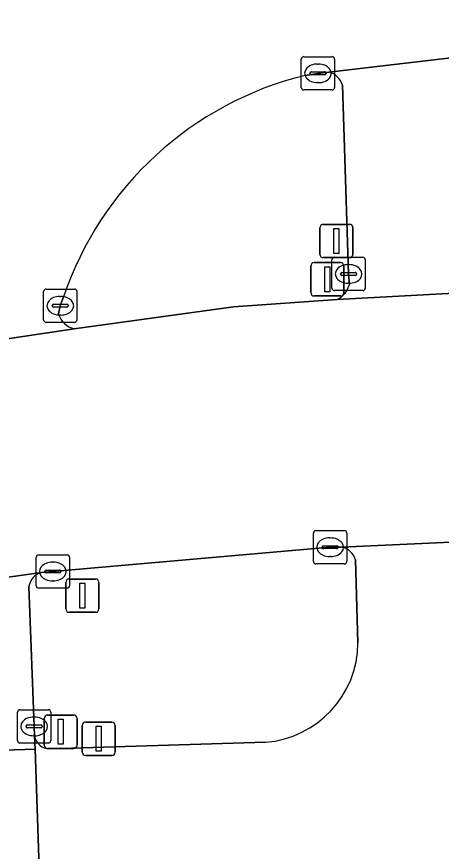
# Model space of a CAD drawing. Extents: x 161084 to 161928, y 385354 to 386522.
# Drawn here: x 161355.51 to 161368.26, y 386468.13 to 386493.19 of the extents above; entities that cross this region are included whole.
import ezdxf

# ---------------------------------------------------------------- set-up
doc = ezdxf.new("R2010")
doc.units = 0
for name, color, linetype in [('IMGEO_Drukknoppaal', 7, 'Continuous'), ('IMGEO_Fietspad_gesloten', 7, 'Continuous'), ('IMGEO_Kolk', 7, 'Continuous'), ('IMGEO_OVBaan_gesloten', 7, 'Continuous'), ('IMGEO_Rijbaan_lokaal_gesloten', 7, 'Continuous'), ('IMGEO_Rijbaan_regionaal_gesloten', 7, 'Continuous'), ('IMGEO_Verkeersbordpaal', 7, 'Continuous'), ('IMGEO_Verkeerseiland_groen', 7, 'Continuous'), ('IMGEO_Verkeersregelinstallatiepaal', 7, 'Continuous')]:
    doc.layers.add(name, color=color, linetype=linetype)

msp = doc.modelspace()

# ---------------------------------------------------------------- linework, layer by layer
at = {"layer": 'IMGEO_Drukknoppaal'}
for p, q in [((161364.618, 386486.053), (161364.618, 386486.853)), ((161364.618, 386486.853), (161364.618, 386486.053)), ((161364.718, 386486.953), (161365.508, 386486.953)), ((161365.508, 386486.953), (161364.718, 386486.953)), ((161365.608, 386486.853), (161365.608, 386486.053)), ((161365.608, 386486.053), (161365.608, 386486.853)), ((161365.508, 386485.953), (161364.718, 386485.953)), ((161364.718, 386485.953), (161365.508, 386485.953)), ((161357.578, 386472.01), (161358.368, 386472.01)), ((161358.368, 386472.01), (161357.578, 386472.01)), ((161357.478, 386471.11), (161357.478, 386471.91)), ((161357.478, 386471.91), (161357.478, 386471.11)), ((161358.468, 386471.91), (161358.468, 386471.11)), ((161358.468, 386471.11), (161358.468, 386471.91)), ((161358.368, 386471.01), (161357.578, 386471.01)), ((161357.578, 386471.01), (161358.368, 386471.01))]:
    msp.add_line(p, q, dxfattribs=at)
for points in [[(161365.038, 386486.828), (161365.188, 386486.828), (161365.188, 386486.078), (161365.038, 386486.078), (161365.038, 386486.828)], [(161357.898, 386471.885), (161358.048, 386471.885), (161358.048, 386471.135), (161357.898, 386471.135), (161357.898, 386471.885)]]:
    msp.add_lwpolyline(points, dxfattribs=at)
for centre, start, end in [((161364.718, 386486.853), 90, 180), ((161364.718, 386486.853), 90, 180), ((161365.508, 386486.853), 0, 90), ((161365.508, 386486.853), 360, 90), ((161364.718, 386486.053), 180, 270), ((161364.718, 386486.053), 180, 270), ((161365.508, 386486.053), 270, 0), ((161365.508, 386486.053), 270, 0), ((161357.578, 386471.91), 90, 180), ((161357.578, 386471.91), 90, 180), ((161358.368, 386471.91), 0, 90), ((161358.368, 386471.91), 360, 90), ((161357.578, 386471.11), 180, 270), ((161357.578, 386471.11), 180, 270), ((161358.368, 386471.11), 270, 0), ((161358.368, 386471.11), 270, 0)]:
    msp.add_arc(centre, 0.1, start, end, dxfattribs=at)
at = {"layer": 'IMGEO_Fietspad_gesloten'}
for points in [[(161368.812, 386491.984), (161364.881, 386491.526)], [(161365.135, 386484.701), (161369.02, 386484.91), (161368.812, 386491.984)], [(161365.295, 386491.131), (161365.478, 386485.464), (161365.501, 386485.145)], [(161373.83, 386470.922), (161374.309, 386472.911), (161373.205, 386472.922), (161369.381, 386472.76), (161369.209, 386477.447), (161365.263, 386477.267)], [(161365.684, 386476.883), (161365.759, 386474.395)], [(161356.051, 386471.596), (161356.064, 386471.197), (161356.184, 386467.639), (161362.286, 386467.84), (161362.359, 386464.319), (161361.209, 386459.984), (161364.221, 386459.346), (161364.69, 386461.057), (161365.763, 386464.494)], [(161362.982, 386471.407), (161356.503, 386471.21)], [(161356.064, 386471.197), (161349.771, 386471.004), (161348.366, 386470.951), (161340.709, 386470.708), (161337.397, 386470.554), (161333.061, 386470.431), (161328.488, 386470.039), (161324.656, 386469.71), (161323.568, 386469.636), (161318.227, 386469.57), (161259.107, 386467.409), (161209.299, 386465.541), (161190.3, 386464.782), (161176.804, 386464.387), (161152.508, 386463.647), (161134.063, 386462.983), (161123.802, 386461.992), (161118.237, 386461.225), (161117.118, 386461.128)], [(161133.048, 386459.715), (161134.497, 386459.803), (161152.195, 386460.489), (161294.6, 386465.615), (161295.411, 386465.645), (161322.752, 386466.655), (161341.262, 386467.223), (161348.14, 386467.407), (161350.229, 386467.481), (161356.184, 386467.639), (161356.064, 386471.197)]]:
    msp.add_lwpolyline(points, dxfattribs=at)
for centre, radius, start, end in [((161364.728, 386490.951), 0.595, 17.5853, 75.1055), ((161364.848, 386485.31), 0.674, 295.2131, 345.7878), ((161365.163, 386476.734), 0.542, 15.9195, 79.3437), ((161362.742, 386474.414), 3.017, 274.5585, 359.6337), ((161356.497, 386471.661), 0.451, 188.237, 270.7695)]:
    msp.add_arc(centre, radius, start, end, dxfattribs=at)
at = {"layer": 'IMGEO_Kolk'}
for p, q in [((161364.057, 386491.06), (161364.057, 386491.912)), ((161364.132, 386491.986), (161364.984, 386491.986)), ((161365.058, 386491.912), (161365.058, 386491.06)), ((161364.359, 386491.529), (161364.757, 386491.529)), ((161364.545, 386491.766), (161364.57, 386491.766)), ((161364.316, 386491.48), (161364.316, 386491.492)), ((161364.754, 386491.443), (161364.356, 386491.443)), ((161364.8, 386491.492), (161364.8, 386491.48)), ((161364.568, 386491.206), (161364.543, 386491.206)), ((161364.984, 386490.986), (161364.132, 386490.986)), ((161364.977, 386485.038), (161364.977, 386485.89)), ((161365.052, 386485.964), (161365.904, 386485.964)), ((161365.978, 386485.89), (161365.978, 386485.038)), ((161365.279, 386485.507), (161365.677, 386485.507)), ((161365.465, 386485.744), (161365.49, 386485.744)), ((161365.236, 386485.458), (161365.236, 386485.47)), ((161365.674, 386485.421), (161365.276, 386485.421)), ((161365.72, 386485.47), (161365.72, 386485.458)), ((161356.396, 386485.01), (161357.248, 386485.01)), ((161365.488, 386485.184), (161365.463, 386485.184)), ((161356.321, 386484.084), (161356.321, 386484.936)), ((161356.809, 386484.79), (161356.834, 386484.79)), ((161357.322, 386484.936), (161357.322, 386484.084)), ((161365.904, 386484.964), (161365.052, 386484.964)), ((161356.58, 386484.504), (161356.58, 386484.516)), ((161356.623, 386484.553), (161357.021, 386484.553)), ((161357.064, 386484.516), (161357.064, 386484.504)), ((161357.018, 386484.467), (161356.62, 386484.467)), ((161357.248, 386484.01), (161356.396, 386484.01)), ((161356.832, 386484.23), (161356.807, 386484.23)), ((161364.496, 386477.761), (161365.348, 386477.761)), ((161364.421, 386476.835), (161364.421, 386477.687)), ((161364.909, 386477.541), (161364.934, 386477.541)), ((161365.422, 386477.687), (161365.422, 386476.835)), ((161364.68, 386477.255), (161364.68, 386477.267)), ((161364.723, 386477.304), (161365.121, 386477.304)), ((161365.164, 386477.267), (161365.164, 386477.255)), ((161356.173, 386477.033), (161357.025, 386477.033)), ((161365.118, 386477.218), (161364.72, 386477.218)), ((161356.098, 386476.107), (161356.098, 386476.959)), ((161356.586, 386476.813), (161356.611, 386476.813)), ((161357.099, 386476.959), (161357.099, 386476.107)), ((161365.348, 386476.761), (161364.496, 386476.761)), ((161364.932, 386476.981), (161364.907, 386476.981)), ((161356.357, 386476.527), (161356.357, 386476.539)), ((161356.795, 386476.49), (161356.397, 386476.49)), ((161356.4, 386476.576), (161356.798, 386476.576)), ((161356.841, 386476.539), (161356.841, 386476.527)), ((161356.609, 386476.253), (161356.584, 386476.253)), ((161357.025, 386476.033), (161356.173, 386476.033)), ((161355.535, 386471.456), (161355.535, 386472.308)), ((161355.61, 386472.382), (161356.462, 386472.382)), ((161356.536, 386472.308), (161356.536, 386471.456)), ((161356.023, 386472.162), (161356.048, 386472.162)), ((161355.794, 386471.876), (161355.794, 386471.888)), ((161356.232, 386471.839), (161355.834, 386471.839)), ((161355.837, 386471.925), (161356.235, 386471.925)), ((161356.278, 386471.888), (161356.278, 386471.876)), ((161356.046, 386471.602), (161356.021, 386471.602)), ((161356.462, 386471.382), (161355.61, 386471.382))]:
    msp.add_line(p, q, dxfattribs=at)
for points in [[(161364.057, 386491.06), (161364.057, 386491.912)], [(161364.132, 386491.986), (161364.984, 386491.986)], [(161365.058, 386491.912), (161365.058, 386491.06)], [(161364.984, 386490.986), (161364.132, 386490.986)], [(161364.977, 386485.038), (161364.977, 386485.89)], [(161365.052, 386485.964), (161365.904, 386485.964)], [(161365.978, 386485.89), (161365.978, 386485.038)], [(161356.396, 386485.01), (161357.248, 386485.01)], [(161356.321, 386484.084), (161356.321, 386484.936)], [(161357.322, 386484.936), (161357.322, 386484.084)], [(161365.904, 386484.964), (161365.052, 386484.964)], [(161357.248, 386484.01), (161356.396, 386484.01)], [(161364.496, 386477.761), (161365.348, 386477.761)], [(161364.421, 386476.835), (161364.421, 386477.687)], [(161365.422, 386477.687), (161365.422, 386476.835)], [(161356.173, 386477.033), (161357.025, 386477.033)], [(161356.098, 386476.107), (161356.098, 386476.959)], [(161357.099, 386476.959), (161357.099, 386476.107)], [(161365.348, 386476.761), (161364.496, 386476.761)], [(161357.025, 386476.033), (161356.173, 386476.033)], [(161355.535, 386471.456), (161355.535, 386472.308)], [(161355.61, 386472.382), (161356.462, 386472.382)], [(161356.536, 386472.308), (161356.536, 386471.456)], [(161356.462, 386471.382), (161355.61, 386471.382)]]:
    msp.add_lwpolyline(points, dxfattribs=at)
for centre, radius, start, end in [((161364.134, 386491.91), 0.0765, 91.552, 178.448), ((161364.134, 386491.91), 0.0765, 91.552, 178.448), ((161364.982, 386491.91), 0.0765, 1.552, 88.448), ((161364.982, 386491.91), 0.0765, 1.552, 88.448), ((161364.356, 386491.489), 0.0403, 85.8775, 175.7526), ((161364.761, 386491.491), 0.0386, 1.7309, 96.639), ((161364.353, 386491.479), 0.0366, 178.938, 274.7102), ((161364.757, 386491.486), 0.043, 264.8664, 352.4533), ((161364.134, 386491.062), 0.0765, 181.552, 268.448), ((161364.134, 386491.062), 0.0765, 181.552, 268.448), ((161364.982, 386491.062), 0.0765, 271.552, 358.448), ((161364.982, 386491.062), 0.0765, 271.552, 358.448), ((161365.054, 386485.888), 0.0765, 91.552, 178.448), ((161365.054, 386485.888), 0.0765, 91.552, 178.448), ((161365.902, 386485.888), 0.0765, 1.552, 88.448), ((161365.902, 386485.888), 0.0765, 1.552, 88.448), ((161365.276, 386485.467), 0.0403, 85.8775, 175.7526), ((161365.681, 386485.469), 0.0386, 1.7309, 96.639), ((161365.273, 386485.457), 0.0366, 178.938, 274.7102), ((161365.677, 386485.464), 0.043, 264.8664, 352.4533), ((161356.398, 386484.934), 0.0765, 91.552, 178.448), ((161356.398, 386484.934), 0.0765, 91.552, 178.448), ((161357.246, 386484.934), 0.0765, 1.552, 88.448), ((161357.246, 386484.934), 0.0765, 1.552, 88.448), ((161365.054, 386485.04), 0.0765, 181.552, 268.448), ((161365.054, 386485.04), 0.0765, 181.552, 268.448), ((161365.902, 386485.04), 0.0765, 271.552, 358.448), ((161365.902, 386485.04), 0.0765, 271.552, 358.448), ((161356.62, 386484.513), 0.0403, 85.8775, 175.7526), ((161356.617, 386484.503), 0.0366, 178.938, 274.7102), ((161357.021, 386484.51), 0.043, 264.8664, 352.4533), ((161357.025, 386484.515), 0.0386, 1.7309, 96.639), ((161356.398, 386484.086), 0.0765, 181.552, 268.448), ((161356.398, 386484.086), 0.0765, 181.552, 268.448), ((161357.246, 386484.086), 0.0765, 271.552, 358.448), ((161357.246, 386484.086), 0.0765, 271.552, 358.448), ((161364.498, 386477.685), 0.0765, 91.552, 178.448), ((161364.498, 386477.685), 0.0765, 91.552, 178.448), ((161365.346, 386477.685), 0.0765, 1.552, 88.448), ((161365.346, 386477.685), 0.0765, 1.552, 88.448), ((161364.72, 386477.264), 0.0403, 85.8775, 175.7526), ((161364.717, 386477.254), 0.0366, 178.938, 274.7102), ((161365.121, 386477.261), 0.043, 264.8664, 352.4533), ((161365.125, 386477.266), 0.0386, 1.7309, 96.639), ((161356.175, 386476.957), 0.0765, 91.552, 178.448), ((161356.175, 386476.957), 0.0765, 91.552, 178.448), ((161357.023, 386476.957), 0.0765, 1.552, 88.448), ((161357.023, 386476.957), 0.0765, 1.552, 88.448), ((161364.498, 386476.837), 0.0765, 181.552, 268.448), ((161364.498, 386476.837), 0.0765, 181.552, 268.448), ((161365.346, 386476.837), 0.0765, 271.552, 358.448), ((161365.346, 386476.837), 0.0765, 271.552, 358.448), ((161356.397, 386476.536), 0.0403, 85.8775, 175.7526), ((161356.394, 386476.526), 0.0366, 178.938, 274.7102), ((161356.798, 386476.533), 0.043, 264.8664, 352.4533), ((161356.802, 386476.538), 0.0386, 1.7309, 96.639), ((161356.175, 386476.109), 0.0765, 181.552, 268.448), ((161356.175, 386476.109), 0.0765, 181.552, 268.448), ((161357.023, 386476.109), 0.0765, 271.552, 358.448), ((161357.023, 386476.109), 0.0765, 271.552, 358.448), ((161355.612, 386472.306), 0.0765, 91.552, 178.448), ((161355.612, 386472.306), 0.0765, 91.552, 178.448), ((161356.46, 386472.306), 0.0765, 1.552, 88.448), ((161356.46, 386472.306), 0.0765, 1.552, 88.448), ((161355.834, 386471.885), 0.0403, 85.8775, 175.7526), ((161355.831, 386471.875), 0.0366, 178.938, 274.7102), ((161356.235, 386471.882), 0.043, 264.8664, 352.4533), ((161356.239, 386471.887), 0.0386, 1.7309, 96.639), ((161355.612, 386471.458), 0.0765, 181.552, 268.448), ((161355.612, 386471.458), 0.0765, 181.552, 268.448), ((161356.46, 386471.458), 0.0765, 271.552, 358.448), ((161356.46, 386471.458), 0.0765, 271.552, 358.448)]:
    msp.add_arc(centre, radius, start, end, dxfattribs=at)
for centre, major_axis, ratio, start_param, end_param in [((161364.544, 386491.486), (-0.387, 0.002), 0.722429, 4.712389, 7.853982), ((161364.569, 386491.486), (-0.39, 0.002), 0.717154, 1.570796, 4.712389), ((161365.464, 386485.464), (-0.387, 0.002), 0.722429, 4.712389, 7.853982), ((161365.489, 386485.464), (-0.39, 0.002), 0.717154, 1.570796, 4.712389), ((161356.808, 386484.51), (-0.387, 0.002), 0.722429, 4.712389, 7.853982), ((161356.833, 386484.51), (-0.39, 0.002), 0.717154, 1.570796, 4.712389), ((161364.908, 386477.261), (-0.387, 0.002), 0.722429, 4.712389, 7.853982), ((161364.933, 386477.261), (-0.39, 0.002), 0.717154, 1.570796, 4.712389), ((161356.585, 386476.533), (-0.387, 0.002), 0.722429, 4.712389, 7.853982), ((161356.61, 386476.533), (-0.39, 0.002), 0.717154, 1.570796, 4.712389), ((161356.022, 386471.882), (-0.387, 0.002), 0.722429, 4.712389, 7.853982), ((161356.047, 386471.882), (-0.39, 0.002), 0.717154, 1.570796, 4.712389)]:
    msp.add_ellipse(centre, major_axis=major_axis, ratio=ratio, start_param=start_param, end_param=end_param, dxfattribs=at)
at = {"layer": 'IMGEO_OVBaan_gesloten'}
for points in [[(161372.986, 386481.34), (161372.879, 386485.112), (161369.02, 386484.91), (161365.135, 386484.701), (161362.024, 386484.474), (161357.241, 386483.818), (161349.466, 386482.654)], [(161332.396, 386473.562), (161332.673, 386473.588), (161340.541, 386474.305), (161356.256, 386476.503), (161356.599, 386476.533), (161364.922, 386477.261), (161365.263, 386477.267), (161369.209, 386477.447), (161373.092, 386477.573), (161372.986, 386481.34)]]:
    msp.add_lwpolyline(points, dxfattribs=at)
at = {"layer": 'IMGEO_Rijbaan_lokaal_gesloten'}
for points in [[(161356.256, 386476.503), (161340.541, 386474.305)], [(161349.771, 386471.004), (161356.064, 386471.197), (161356.051, 386471.596), (161356.036, 386471.882), (161355.877, 386476.081)]]:
    msp.add_lwpolyline(points, dxfattribs=at)
msp.add_arc((161356.389, 386476.002), 0.518, 104.8845, 171.2612, dxfattribs=at)
at = {"layer": 'IMGEO_Rijbaan_regionaal_gesloten'}
for points in [[(161364.174, 386491.425), (161364.558, 386491.486), (161364.881, 386491.526), (161368.812, 386491.984), (161372.656, 386492.121), (161372.523, 386495.379), (161372.405, 386498.261), (161368.607, 386498.136), (161365.079, 386498.039), (161365.089, 386498.366)], [(161356.771, 386484.267), (161356.822, 386484.51), (161356.916, 386484.779)], [(161349.466, 386482.654), (161357.241, 386483.818)]]:
    msp.add_lwpolyline(points, dxfattribs=at)
for centre, radius, start, end in [((161366.623, 386481.465), 10.257, 103.8115, 161.1479), ((161357.377, 386484.431), 0.628, 195.1413, 257.4767)]:
    msp.add_arc(centre, radius, start, end, dxfattribs=at)
at = {"layer": 'IMGEO_Verkeersbordpaal'}
for p, q in [((161357.087, 386476.307), (161357.877, 386476.307)), ((161357.877, 386476.307), (161357.087, 386476.307)), ((161356.987, 386475.407), (161356.987, 386476.207)), ((161356.987, 386476.207), (161356.987, 386475.407)), ((161357.977, 386476.207), (161357.977, 386475.407)), ((161357.977, 386475.407), (161357.977, 386476.207)), ((161357.877, 386475.307), (161357.087, 386475.307)), ((161357.087, 386475.307), (161357.877, 386475.307))]:
    msp.add_line(p, q, dxfattribs=at)
msp.add_lwpolyline([(161357.407, 386476.182), (161357.557, 386476.182), (161357.557, 386475.432), (161357.407, 386475.432), (161357.407, 386476.182)], dxfattribs=at)
for centre, start, end in [((161357.087, 386476.207), 90, 180), ((161357.087, 386476.207), 90, 180), ((161357.877, 386476.207), 0, 90), ((161357.877, 386476.207), 360, 90), ((161357.087, 386475.407), 180, 270), ((161357.087, 386475.407), 180, 270), ((161357.877, 386475.407), 270, 0), ((161357.877, 386475.407), 270, 0)]:
    msp.add_arc(centre, 0.1, start, end, dxfattribs=at)
at = {"layer": 'IMGEO_Verkeerseiland_groen'}
for points in [[(161364.881, 386491.526), (161364.558, 386491.486), (161364.174, 386491.425)], [(161365.501, 386485.145), (161365.478, 386485.464), (161365.295, 386491.131)], [(161356.916, 386484.779), (161356.822, 386484.51), (161356.771, 386484.267)], [(161357.241, 386483.818), (161362.024, 386484.474), (161365.135, 386484.701)], [(161365.263, 386477.267), (161364.922, 386477.261), (161356.599, 386476.533), (161356.256, 386476.503)], [(161365.759, 386474.395), (161365.684, 386476.883)], [(161355.877, 386476.081), (161356.036, 386471.882), (161356.051, 386471.596)], [(161356.503, 386471.21), (161362.982, 386471.407)]]:
    msp.add_lwpolyline(points, dxfattribs=at)
for centre, radius, start, end in [((161364.728, 386490.951), 0.595, 17.5853, 75.1055), ((161366.623, 386481.465), 10.257, 103.8115, 161.1479), ((161364.848, 386485.31), 0.674, 295.2131, 345.7878), ((161357.377, 386484.431), 0.628, 195.1413, 257.4767), ((161365.163, 386476.734), 0.542, 15.9195, 79.3437), ((161356.389, 386476.002), 0.518, 104.8845, 171.2612), ((161362.742, 386474.414), 3.017, 274.5585, 359.6337), ((161356.497, 386471.661), 0.451, 188.237, 270.7695)]:
    msp.add_arc(centre, radius, start, end, dxfattribs=at)
at = {"layer": 'IMGEO_Verkeersregelinstallatiepaal'}
for p, q in [((161364.445, 386485.803), (161365.235, 386485.803)), ((161365.235, 386485.803), (161364.445, 386485.803)), ((161364.345, 386484.903), (161364.345, 386485.703)), ((161364.345, 386485.703), (161364.345, 386484.903)), ((161365.335, 386485.703), (161365.335, 386484.903)), ((161365.335, 386484.903), (161365.335, 386485.703)), ((161365.235, 386484.803), (161364.445, 386484.803)), ((161364.445, 386484.803), (161365.235, 386484.803)), ((161356.339, 386471.323), (161356.339, 386472.123)), ((161356.339, 386472.123), (161356.339, 386471.323)), ((161356.439, 386472.223), (161357.229, 386472.223)), ((161357.229, 386472.223), (161356.439, 386472.223)), ((161357.329, 386472.123), (161357.329, 386471.323)), ((161357.329, 386471.323), (161357.329, 386472.123)), ((161357.229, 386471.223), (161356.439, 386471.223)), ((161356.439, 386471.223), (161357.229, 386471.223))]:
    msp.add_line(p, q, dxfattribs=at)
for points in [[(161364.765, 386485.678), (161364.915, 386485.678), (161364.915, 386484.928), (161364.765, 386484.928), (161364.765, 386485.678)], [(161356.759, 386472.098), (161356.909, 386472.098), (161356.909, 386471.348), (161356.759, 386471.348), (161356.759, 386472.098)]]:
    msp.add_lwpolyline(points, dxfattribs=at)
for centre, start, end in [((161364.445, 386485.703), 90, 180), ((161364.445, 386485.703), 90, 180), ((161365.235, 386485.703), 0, 90), ((161365.235, 386485.703), 360, 90), ((161364.445, 386484.903), 180, 270), ((161364.445, 386484.903), 180, 270), ((161365.235, 386484.903), 270, 0), ((161365.235, 386484.903), 270, 0), ((161356.439, 386472.123), 90, 180), ((161356.439, 386472.123), 90, 180), ((161357.229, 386472.123), 0, 90), ((161357.229, 386472.123), 360, 90), ((161356.439, 386471.323), 180, 270), ((161356.439, 386471.323), 180, 270), ((161357.229, 386471.323), 270, 0), ((161357.229, 386471.323), 270, 0)]:
    msp.add_arc(centre, 0.1, start, end, dxfattribs=at)

doc.saveas('drawing.dxf')
